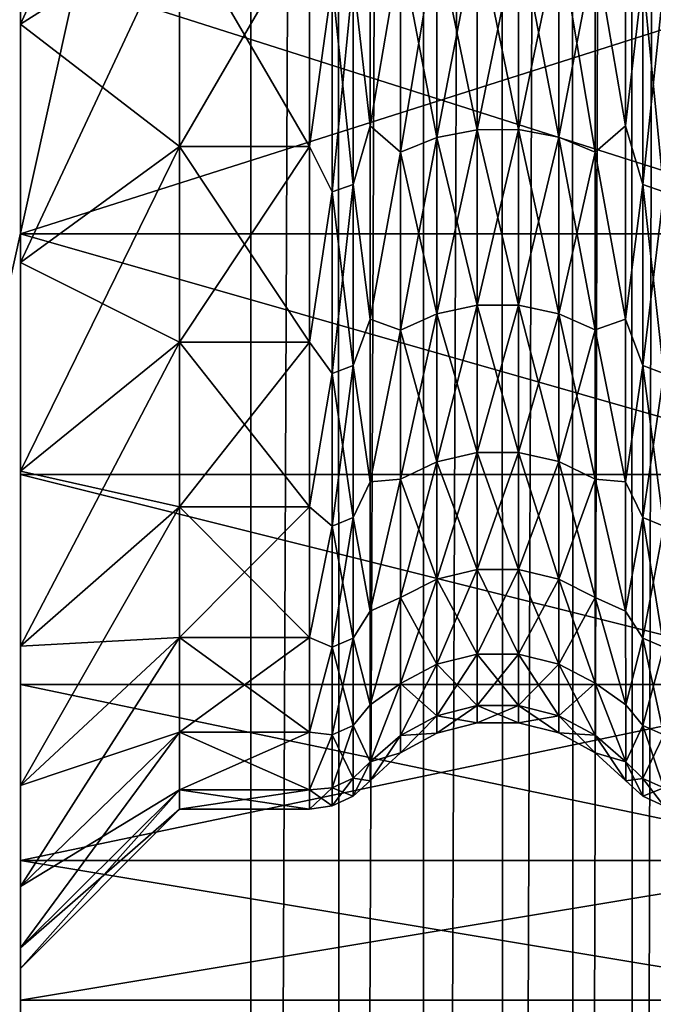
# Model space of a CAD drawing. Header units: metres. Extents: x -206 to 75, y -104 to 104.
# Tile 1009 of 1056: x 33.3 to 37.28, y -16.58 to -10.39. Entities that reach past the tile are written whole.
import ezdxf

# ---------------------------------------------------------------- set-up
doc = ezdxf.new("R2010")
doc.units = ezdxf.units.M
doc.layers.add('solid_01_1-CONSUMER_THERM_B_125288', color=7, linetype='CONTINUOUS')

msp = doc.modelspace()

# ---------------------------------------------------------------- linework, layer by layer
at = {"layer": 'solid_01_1-CONSUMER_THERM_B_125288'}
for points in [[(37.130951, 64.692245), (37.422325, 65.162979), (37.149475, -64.69191)], [(37.422325, 65.162979), (37.440983, -65.16256), (37.149475, -64.69191)], [(36.758041, 64.283073), (37.130951, 64.692245), (36.776447, -64.282845)], [(37.130951, 64.692245), (37.149475, -64.69191), (36.776447, -64.282845)], [(36.316296, 63.94939), (36.758041, 64.283073), (36.334606, -63.949284)], [(36.758041, 64.283073), (36.776447, -64.282845), (36.334606, -63.949284)], [(35.820763, 63.702557), (36.316296, 63.94939), (35.839001, -63.702595)], [(36.316296, 63.94939), (36.334606, -63.949284), (35.839001, -63.702595)], [(35.288315, 63.550983), (35.820763, 63.702557), (35.306511, -63.551174)], [(35.820763, 63.702557), (35.839001, -63.702595), (35.306511, -63.551174)], [(34.737087, 63.499825), (30.755268, -63.500744), (30.737085, 63.499252)], [(34.737087, 63.499825), (34.755268, -63.500172), (30.755268, -63.500744)], [(34.737087, 63.499825), (35.288315, 63.550983), (34.755268, -63.500172)], [(35.288315, 63.550983), (35.306511, -63.551174), (34.755268, -63.500172)], [(-37.500069, 41.072453, 108.410858), (37.499931, 41.072487, 108.410858), (-37.500031, -41.072514, 108.410858)], [(37.499931, 41.072487, 108.410858), (37.499969, -41.072479, 108.410858), (-37.500031, -41.072514, 108.410858)], [(-42.500034, -37.500031, 108.5), (42.499931, 37.500008, 108.5), (-42.500069, 37.499969, 108.5)], [(-42.500034, -37.500031, 108.5), (42.499966, -37.499992, 108.5), (42.499931, 37.500008, 108.5)], [(31.799959, -18.499998, 6), (39.999943, 18.500006, 6), (31.79994, 18.500002, 6)], [(31.799959, -18.499998, 6), (39.999958, -18.499994, 6), (39.999943, 18.500006, 6)], [(34.299953, -8.224947, 11.539573), (33.299953, -8.76073, 10.695221), (33.299953, -10.421862, 11.902101)], [(34.299953, -8.224947, 11.539573), (33.299953, -10.421862, 11.902101), (34.299953, -9.784464, 12.672629)], [(33.299953, -8.76073, 10.695221), (33.299953, -10.054757, 9.933196), (33.299953, -11.737384, 11.25147)], [(33.299953, -10.421862, 11.902101), (33.299953, -8.76073, 10.695221), (33.299953, -11.737384, 11.25147)], [(33.299953, -8.76073, 38.304779), (33.299953, -11.737365, 37.748547), (33.299953, -10.054741, 39.066814)], [(33.299953, -8.76073, 38.304779), (33.299953, -10.421862, 37.0979), (33.299953, -11.737365, 37.748547)], [(34.299953, -9.784464, 36.32737), (33.299953, -10.421862, 37.0979), (33.299953, -8.76073, 38.304779)], [(35.389694, -10.124706, 13.071565), (35.497707, -11.06033, 14.113654), (35.497707, -9.671363, 12.809325)], [(35.497707, -9.671363, 36.190674), (35.497707, -11.06033, 34.886345), (35.389694, -10.124706, 35.928436)], [(35.687855, -9.944758, 13.274683), (35.497707, -9.671363, 12.809325), (35.497707, -11.06033, 14.113654)], [(35.687855, -9.944758, 35.725319), (35.497707, -11.06033, 34.886345), (35.497707, -9.671363, 36.190674)], [(37.102203, -9.671362, 36.190674), (37.102203, -11.06033, 34.886345), (36.910995, -9.944254, 35.724751)], [(36.910995, -9.944254, 13.275251), (37.102203, -11.06033, 14.113654), (37.102203, -9.671362, 12.809325)], [(37.210335, -10.124758, 35.928493), (37.102203, -11.06033, 34.886345), (37.102203, -9.671362, 36.190674)], [(37.210335, -10.124758, 13.071505), (37.102203, -9.671362, 12.809325), (37.102203, -11.06033, 14.113654)], [(34.299953, -9.784464, 12.672629), (33.299953, -10.421862, 11.902101), (33.299953, -11.918634, 13.307663)], [(34.299953, -9.784464, 12.672629), (33.299953, -11.918634, 13.307663), (34.299953, -11.189673, 13.992211)], [(34.299953, -9.784464, 36.32737), (34.299953, -11.189673, 35.00779), (33.299953, -10.421862, 37.0979)], [(35.115681, -9.784454, 36.327377), (35.115685, -11.189664, 35.007797), (34.299953, -9.784464, 36.32737)], [(34.299953, -11.189673, 13.992211), (35.115685, -11.189664, 13.992202), (35.115681, -9.784454, 12.672622)], [(34.299953, -9.784464, 12.672629), (34.299953, -11.189673, 13.992211), (35.115681, -9.784454, 12.672622)], [(35.115685, -11.189664, 35.007797), (34.299953, -11.189673, 35.00779), (34.299953, -9.784464, 36.32737)], [(35.258587, -10.165097, 35.97403), (35.115685, -11.189664, 35.007797), (35.115681, -9.784454, 36.327377)], [(35.258587, -10.165097, 13.025971), (35.115681, -9.784454, 12.672622), (35.115685, -11.189664, 13.992202)], [(35.916676, -9.862256, 35.632191), (36.169079, -9.81964, 35.584087), (36.169079, -11.084084, 34.319645)], [(35.916676, -11.132187, 14.637739), (36.169079, -11.084084, 14.680355), (36.169079, -9.81964, 13.415912)], [(35.916676, -9.862256, 13.367808), (35.916676, -11.132187, 14.637739), (36.169079, -9.81964, 13.415912)], [(36.169079, -9.81964, 35.584087), (36.429535, -9.819533, 35.583965), (36.429535, -11.083962, 34.319538)], [(36.169079, -11.084084, 14.680355), (36.429535, -11.083962, 14.680462), (36.429535, -9.819533, 13.416033)], [(36.169079, -9.81964, 13.415912), (36.169079, -11.084084, 14.680355), (36.429535, -9.819533, 13.416033)], [(36.169079, -11.084084, 34.319645), (36.169079, -9.81964, 35.584087), (36.429535, -11.083962, 34.319538)], [(36.429535, -9.819533, 35.583965), (36.682018, -9.86194, 35.631836), (36.682018, -11.13183, 34.361946)], [(36.429535, -11.083962, 34.319538), (36.429535, -9.819533, 35.583965), (36.682018, -11.13183, 34.361946)], [(36.429535, -9.819533, 13.416033), (36.429535, -11.083962, 14.680462), (36.682018, -9.86194, 13.368164)], [(35.687855, -9.944758, 35.725319), (35.916676, -9.862256, 35.632191), (35.916676, -11.132187, 34.362263)], [(35.687855, -11.225313, 14.555237), (35.916676, -11.132187, 14.637739), (35.916676, -9.862256, 13.367808)], [(35.687855, -9.944758, 13.274683), (35.687855, -11.225313, 14.555237), (35.916676, -9.862256, 13.367808)], [(35.916676, -11.132187, 34.362263), (35.916676, -9.862256, 35.632191), (36.169079, -11.084084, 34.319645)], [(36.429535, -11.083962, 14.680462), (36.682018, -11.13183, 14.638054), (36.682018, -9.86194, 13.368164)], [(36.682018, -9.86194, 35.631836), (36.910995, -9.944254, 35.724751), (36.910995, -11.224744, 34.44426)], [(36.682018, -11.13183, 34.361946), (36.682018, -9.86194, 35.631836), (36.910995, -11.224744, 34.44426)], [(36.682018, -9.86194, 13.368164), (36.682018, -11.13183, 14.638054), (36.910995, -9.944254, 13.275251)], [(35.687855, -9.944758, 13.274683), (35.497707, -11.06033, 14.113654), (35.687855, -11.225313, 14.555237)], [(35.687855, -11.225313, 34.444763), (35.497707, -11.06033, 34.886345), (35.687855, -9.944758, 35.725319)], [(35.687855, -11.225313, 34.444763), (35.687855, -9.944758, 35.725319), (35.916676, -11.132187, 34.362263)], [(36.682018, -11.13183, 14.638054), (36.910995, -11.224744, 14.55574), (36.910995, -9.944254, 13.275251)], [(37.102203, -11.06033, 34.886345), (36.910995, -11.224744, 34.44426), (36.910995, -9.944254, 35.724751)], [(36.910995, -9.944254, 13.275251), (36.910995, -11.224744, 14.55574), (37.102203, -11.06033, 14.113654)], [(33.299953, -11.737365, 37.748547), (38.584805, -11.737266, 37.748642), (38.584805, -10.05474, 39.066814)], [(33.299953, -10.054741, 39.066814), (33.299953, -11.737365, 37.748547), (38.584805, -10.05474, 39.066814)], [(33.299953, -10.054757, 9.933196), (38.584805, -10.05474, 9.933186), (38.584805, -11.737266, 11.25136)], [(33.299953, -11.737384, 11.25147), (33.299953, -10.054757, 9.933196), (38.584805, -11.737266, 11.25136)], [(35.258587, -10.165097, 13.025971), (35.258591, -11.474024, 14.334898), (35.389694, -10.124706, 13.071565)], [(35.258587, -10.165097, 35.97403), (35.389694, -10.124706, 35.928436), (35.389694, -11.428432, 34.62471)], [(35.258591, -11.474024, 14.334898), (35.389694, -11.428432, 14.37529), (35.389694, -10.124706, 13.071565)], [(35.389694, -10.124706, 13.071565), (35.389694, -11.428432, 14.37529), (35.497707, -11.06033, 14.113654)], [(35.497707, -11.06033, 34.886345), (35.389694, -11.428432, 34.62471), (35.389694, -10.124706, 35.928436)], [(37.210339, -11.42849, 34.624763), (37.102203, -11.06033, 34.886345), (37.210335, -10.124758, 35.928493)], [(37.210335, -10.124758, 13.071505), (37.102203, -11.06033, 14.113654), (37.210339, -11.42849, 14.375237)], [(37.210335, -10.124758, 13.071505), (37.210339, -11.42849, 14.375237), (37.341457, -10.165124, 13.025941)], [(37.210335, -10.124758, 35.928493), (37.341457, -10.165124, 35.97406), (37.341461, -11.474053, 34.665131)], [(37.210339, -11.42849, 34.624763), (37.210335, -10.124758, 35.928493), (37.341461, -11.474053, 34.665131)], [(35.258591, -11.474024, 34.6651), (35.115685, -11.189664, 35.007797), (35.258587, -10.165097, 35.97403)], [(35.258587, -10.165097, 13.025971), (35.115685, -11.189664, 13.992202), (35.258591, -11.474024, 14.334898)], [(35.258591, -11.474024, 34.6651), (35.258587, -10.165097, 35.97403), (35.389694, -11.428432, 34.62471)], [(37.210339, -11.42849, 14.375237), (37.341461, -11.474053, 14.33487), (37.341457, -10.165124, 13.025941)], [(33.299953, -10.421862, 11.902101), (33.299953, -11.737384, 11.25147), (33.299957, -13.248769, 12.762889)], [(33.299953, -11.918634, 13.307663), (33.299953, -10.421862, 11.902101), (33.299957, -13.248769, 12.762889)], [(33.299953, -10.421862, 37.0979), (33.299957, -13.248753, 36.237129), (33.299953, -11.737365, 37.748547)], [(33.299953, -10.421862, 37.0979), (33.299953, -11.918634, 35.692337), (33.299957, -13.248753, 36.237129)], [(34.299953, -11.189673, 35.00779), (33.299953, -11.918634, 35.692337), (33.299953, -10.421862, 37.0979)], [(35.389694, -11.428432, 14.37529), (35.497707, -12.274871, 15.58178), (35.497707, -11.06033, 14.113654)], [(35.497707, -11.06033, 34.886345), (35.497707, -12.274871, 33.418221), (35.389694, -11.428432, 34.62471)], [(35.687855, -11.225313, 14.555237), (35.497707, -11.06033, 14.113654), (35.497707, -12.274871, 15.58178)], [(35.687855, -11.225313, 34.444763), (35.497707, -12.274871, 33.418221), (35.497707, -11.06033, 34.886345)], [(37.102203, -11.06033, 34.886345), (37.102203, -12.27487, 33.418221), (36.910995, -11.224744, 34.44426)], [(36.910995, -11.224744, 14.55574), (37.102203, -12.27487, 15.58178), (37.102203, -11.06033, 14.113654)], [(37.210339, -11.42849, 34.624763), (37.102203, -12.27487, 33.418221), (37.102203, -11.06033, 34.886345)], [(37.210339, -11.42849, 14.375237), (37.102203, -11.06033, 14.113654), (37.102203, -12.27487, 15.58178)], [(35.916676, -11.132187, 34.362263), (36.169079, -11.084084, 34.319645), (36.169079, -12.186895, 32.91201)], [(35.916676, -12.239785, 16.051483), (36.169079, -12.186895, 16.08799), (36.169079, -11.084084, 14.680355)], [(35.916676, -11.132187, 14.637739), (35.916676, -12.239785, 16.051483), (36.169079, -11.084084, 14.680355)], [(36.169079, -11.084084, 34.319645), (36.429535, -11.083962, 34.319538), (36.429539, -12.186762, 32.911919)], [(36.169079, -12.186895, 16.08799), (36.429539, -12.186762, 16.088081), (36.429535, -11.083962, 14.680462)], [(36.169079, -11.084084, 14.680355), (36.169079, -12.186895, 16.08799), (36.429535, -11.083962, 14.680462)], [(36.169079, -12.186895, 32.91201), (36.169079, -11.084084, 34.319645), (36.429539, -12.186762, 32.911919)], [(36.429535, -11.083962, 34.319538), (36.682018, -11.13183, 34.361946), (36.682022, -12.239393, 32.948246)], [(36.429539, -12.186762, 32.911919), (36.429535, -11.083962, 34.319538), (36.682022, -12.239393, 32.948246)], [(36.429535, -11.083962, 14.680462), (36.429539, -12.186762, 16.088081), (36.682018, -11.13183, 14.638054)], [(34.299953, -11.189673, 13.992211), (33.299953, -11.918634, 13.307663), (33.299957, -13.227438, 14.889737)], [(34.299953, -11.189673, 35.00779), (34.299957, -12.418415, 33.522491), (33.299953, -11.918634, 35.692337)], [(34.299953, -11.189673, 13.992211), (33.299957, -13.227438, 14.889737), (34.299957, -12.418415, 15.477508)], [(35.115685, -11.189664, 35.007797), (35.115685, -12.418406, 33.522503), (34.299953, -11.189673, 35.00779)], [(34.299953, -11.189673, 13.992211), (34.299957, -12.418415, 15.477508), (35.115685, -11.189664, 13.992202)], [(35.115685, -12.418406, 33.522503), (34.299957, -12.418415, 33.522491), (34.299953, -11.189673, 35.00779)], [(34.299957, -12.418415, 15.477508), (35.115685, -12.418406, 15.477496), (35.115685, -11.189664, 13.992202)], [(35.258591, -11.474024, 34.6651), (35.115685, -12.418406, 33.522503), (35.115685, -11.189664, 35.007797)], [(35.258591, -11.474024, 14.334898), (35.115685, -11.189664, 13.992202), (35.115685, -12.418406, 15.477496)], [(35.687855, -11.225313, 34.444763), (35.916676, -11.132187, 34.362263), (35.916676, -12.239785, 32.948517)], [(35.687855, -12.342176, 15.980807), (35.916676, -12.239785, 16.051483), (35.916676, -11.132187, 14.637739)], [(35.687855, -11.225313, 14.555237), (35.687855, -12.342176, 15.980807), (35.916676, -11.132187, 14.637739)], [(35.916676, -12.239785, 32.948517), (35.916676, -11.132187, 34.362263), (36.169079, -12.186895, 32.91201)], [(36.429539, -12.186762, 16.088081), (36.682022, -12.239393, 16.051754), (36.682018, -11.13183, 14.638054)], [(36.682018, -11.13183, 34.361946), (36.910995, -11.224744, 34.44426), (36.910995, -12.341551, 33.018761)], [(36.682022, -12.239393, 32.948246), (36.682018, -11.13183, 34.361946), (36.910995, -12.341551, 33.018761)], [(36.682018, -11.13183, 14.638054), (36.682022, -12.239393, 16.051754), (36.910995, -11.224744, 14.55574)], [(35.687855, -11.225313, 14.555237), (35.497707, -12.274871, 15.58178), (35.687855, -12.342176, 15.980807)], [(35.687855, -12.342176, 33.019192), (35.497707, -12.274871, 33.418221), (35.687855, -11.225313, 34.444763)], [(35.687855, -12.342176, 33.019192), (35.687855, -11.225313, 34.444763), (35.916676, -12.239785, 32.948517)], [(36.682022, -12.239393, 16.051754), (36.910995, -12.341551, 15.981239), (36.910995, -11.224744, 14.55574)], [(37.102203, -12.27487, 33.418221), (36.910995, -12.341551, 33.018761), (36.910995, -11.224744, 34.44426)], [(36.910995, -11.224744, 14.55574), (36.910995, -12.341551, 15.981239), (37.102203, -12.27487, 15.58178)], [(35.258591, -12.615633, 15.792054), (35.389694, -12.565504, 15.826655), (35.389694, -11.428432, 14.37529)], [(35.258591, -11.474024, 14.334898), (35.258591, -12.615633, 15.792054), (35.389694, -11.428432, 14.37529)], [(35.258591, -11.474024, 34.6651), (35.389694, -11.428432, 34.62471), (35.389694, -12.565504, 33.173344)], [(35.389694, -11.428432, 14.37529), (35.389694, -12.565504, 15.826655), (35.497707, -12.274871, 15.58178)], [(35.497707, -12.274871, 33.418221), (35.389694, -12.565504, 33.173344), (35.389694, -11.428432, 34.62471)], [(37.210339, -12.565569, 33.173389), (37.102203, -12.27487, 33.418221), (37.210339, -11.42849, 34.624763)], [(37.210339, -11.42849, 14.375237), (37.102203, -12.27487, 15.58178), (37.210339, -12.565569, 15.826611)], [(37.210339, -11.42849, 14.375237), (37.210339, -12.565569, 15.826611), (37.341461, -11.474053, 14.33487)], [(37.210339, -11.42849, 34.624763), (37.341461, -11.474053, 34.665131), (37.341461, -12.615666, 33.20797)], [(37.210339, -12.565569, 33.173389), (37.210339, -11.42849, 34.624763), (37.341461, -12.615666, 33.20797)], [(35.258591, -12.615633, 33.207947), (35.115685, -12.418406, 33.522503), (35.258591, -11.474024, 34.6651)], [(35.258591, -11.474024, 14.334898), (35.115685, -12.418406, 15.477496), (35.258591, -12.615633, 15.792054)], [(35.258591, -12.615633, 33.207947), (35.258591, -11.474024, 34.6651), (35.389694, -12.565504, 33.173344)], [(37.210339, -12.565569, 15.826611), (37.341461, -12.615666, 15.792031), (37.341461, -11.474053, 14.33487)], [(33.299953, -11.737365, 37.748547), (38.584805, -13.248634, 36.23727), (38.584805, -11.737266, 37.748642)], [(33.299953, -11.737384, 11.25147), (38.584805, -11.737266, 11.25136), (38.584805, -13.248634, 12.762729)], [(33.299953, -11.737365, 37.748547), (33.299957, -13.248753, 36.237129), (38.584805, -13.248634, 36.23727)], [(33.299957, -13.248769, 12.762889), (33.299953, -11.737384, 11.25147), (38.584805, -13.248634, 12.762729)], [(33.299953, -11.918634, 13.307663), (33.299957, -13.248769, 12.762889), (33.299957, -14.566899, 14.445393)], [(33.299957, -13.227438, 14.889737), (33.299953, -11.918634, 13.307663), (33.299957, -14.566899, 14.445393)], [(33.299953, -11.918634, 35.692337), (33.299957, -14.566886, 34.554626), (33.299957, -13.248753, 36.237129)], [(33.299953, -11.918634, 35.692337), (33.299957, -13.227438, 34.110264), (33.299957, -14.566886, 34.554626)], [(34.299957, -12.418415, 33.522491), (33.299957, -13.227438, 34.110264), (33.299953, -11.918634, 35.692337)], [(35.687855, -12.342176, 33.019192), (35.916676, -12.239785, 32.948517), (35.916676, -13.1689, 31.411573)], [(35.687855, -13.279063, 17.530607), (35.916676, -13.1689, 17.588427), (35.916676, -12.239785, 16.051483)], [(35.687855, -12.342176, 15.980807), (35.687855, -13.279063, 17.530607), (35.916676, -12.239785, 16.051483)], [(35.916676, -12.239785, 32.948517), (36.169079, -12.186895, 32.91201), (36.169079, -13.111995, 31.381708)], [(35.916676, -13.1689, 17.588427), (36.169079, -13.111995, 17.618292), (36.169079, -12.186895, 16.08799)], [(35.916676, -12.239785, 16.051483), (35.916676, -13.1689, 17.588427), (36.169079, -12.186895, 16.08799)], [(35.916676, -13.1689, 31.411573), (35.916676, -12.239785, 32.948517), (36.169079, -13.111995, 31.381708)], [(36.169079, -12.186895, 32.91201), (36.429539, -12.186762, 32.911919), (36.429539, -13.111852, 31.381634)], [(36.169079, -13.111995, 17.618292), (36.429539, -13.111852, 17.618366), (36.429539, -12.186762, 16.088081)], [(36.169079, -12.186895, 16.08799), (36.169079, -13.111995, 17.618292), (36.429539, -12.186762, 16.088081)], [(36.169079, -13.111995, 31.381708), (36.169079, -12.186895, 32.91201), (36.429539, -13.111852, 31.381634)], [(36.429539, -12.186762, 32.911919), (36.682022, -12.239393, 32.948246), (36.682022, -13.168478, 31.411352)], [(36.429539, -13.111852, 31.381634), (36.429539, -12.186762, 32.911919), (36.682022, -13.168478, 31.411352)], [(36.429539, -12.186762, 16.088081), (36.429539, -13.111852, 17.618366), (36.682022, -12.239393, 16.051754)], [(36.429539, -13.111852, 17.618366), (36.682022, -13.168478, 17.588648), (36.682022, -12.239393, 16.051754)], [(36.682022, -12.239393, 32.948246), (36.910995, -12.341551, 33.018761), (36.910995, -13.27839, 31.46904)], [(36.682022, -13.168478, 31.411352), (36.682022, -12.239393, 32.948246), (36.910995, -13.27839, 31.46904)], [(36.682022, -12.239393, 16.051754), (36.682022, -13.168478, 17.588648), (36.910995, -12.341551, 15.981239)], [(35.389694, -12.565504, 15.826655), (35.497707, -13.295829, 17.190554), (35.497707, -12.274871, 15.58178)], [(35.497707, -12.274871, 33.418221), (35.497707, -13.295829, 31.809446), (35.389694, -12.565504, 33.173344)], [(35.687855, -12.342176, 15.980807), (35.497707, -12.274871, 15.58178), (35.497707, -13.295829, 17.190554)], [(35.687855, -12.342176, 33.019192), (35.497707, -13.295829, 31.809446), (35.497707, -12.274871, 33.418221)], [(37.102203, -12.27487, 33.418221), (37.102203, -13.295829, 31.809446), (36.910995, -12.341551, 33.018761)], [(36.910995, -12.341551, 15.981239), (37.102203, -13.295829, 17.190554), (37.102203, -12.27487, 15.58178)], [(37.210339, -12.565569, 33.173389), (37.102203, -13.295829, 31.809446), (37.102203, -12.27487, 33.418221)], [(37.210339, -12.565569, 15.826611), (37.102203, -12.27487, 15.58178), (37.102203, -13.295829, 17.190554)], [(35.687855, -12.342176, 15.980807), (35.497707, -13.295829, 17.190554), (35.687855, -13.279063, 17.530607)], [(35.687855, -13.279063, 31.469393), (35.497707, -13.295829, 31.809446), (35.687855, -12.342176, 33.019192)], [(35.687855, -13.279063, 31.469393), (35.687855, -12.342176, 33.019192), (35.916676, -13.1689, 31.411573)], [(36.682022, -13.168478, 17.588648), (36.910995, -13.27839, 17.53096), (36.910995, -12.341551, 15.981239)], [(37.102203, -13.295829, 31.809446), (36.910995, -13.27839, 31.46904), (36.910995, -12.341551, 33.018761)], [(36.910995, -12.341551, 15.981239), (36.910995, -13.27839, 17.53096), (37.102203, -13.295829, 17.190554)], [(34.299957, -12.418415, 15.477508), (33.299957, -13.227438, 14.889737), (33.299957, -14.32763, 16.623371)], [(34.299957, -12.418415, 15.477508), (33.299957, -14.32763, 16.623371), (34.299957, -13.45131, 17.105093)], [(34.299957, -12.418415, 33.522491), (34.299957, -13.45131, 31.894907), (33.299957, -13.227438, 34.110264)], [(35.115685, -12.418406, 33.522503), (35.115685, -13.451303, 31.894918), (34.299957, -12.418415, 33.522491)], [(34.299957, -13.45131, 17.105093), (35.115685, -13.451303, 17.105082), (35.115685, -12.418406, 15.477496)], [(34.299957, -12.418415, 15.477508), (34.299957, -13.45131, 17.105093), (35.115685, -12.418406, 15.477496)], [(35.115685, -13.451303, 31.894918), (34.299957, -13.45131, 31.894907), (34.299957, -12.418415, 33.522491)], [(35.258591, -12.615633, 33.207947), (35.115685, -13.451303, 31.894918), (35.115685, -12.418406, 33.522503)], [(35.258591, -12.615633, 15.792054), (35.115685, -12.418406, 15.477496), (35.115685, -13.451303, 17.105082)], [(35.258591, -13.573277, 17.376192), (35.389694, -13.519343, 17.404499), (35.389694, -12.565504, 15.826655)], [(35.258591, -12.615633, 15.792054), (35.258591, -13.573277, 17.376192), (35.389694, -12.565504, 15.826655)], [(35.258591, -12.615633, 33.207947), (35.389694, -12.565504, 33.173344), (35.389694, -13.519343, 31.595501)], [(35.389694, -12.565504, 15.826655), (35.389694, -13.519343, 17.404499), (35.497707, -13.295829, 17.190554)], [(35.497707, -13.295829, 31.809446), (35.389694, -13.519343, 31.595501), (35.389694, -12.565504, 33.173344)], [(37.210339, -13.519413, 31.595537), (37.102203, -13.295829, 31.809446), (37.210339, -12.565569, 33.173389)], [(37.210339, -12.565569, 15.826611), (37.102203, -13.295829, 17.190554), (37.210339, -13.519413, 17.404463)], [(37.210339, -12.565569, 15.826611), (37.210339, -13.519413, 17.404463), (37.341461, -12.615666, 15.792031)], [(37.210339, -12.565569, 33.173389), (37.341461, -12.615666, 33.20797), (37.341461, -13.573313, 31.623827)], [(37.210339, -13.519413, 31.595537), (37.210339, -12.565569, 33.173389), (37.341461, -13.573313, 31.623827)], [(35.258591, -13.573277, 31.623808), (35.115685, -13.451303, 31.894918), (35.258591, -12.615633, 33.207947)], [(35.258591, -12.615633, 15.792054), (35.115685, -13.451303, 17.105082), (35.258591, -13.573277, 17.376192)], [(35.258591, -13.573277, 31.623808), (35.258591, -12.615633, 33.207947), (35.389694, -13.519343, 31.595501)], [(37.210339, -13.519413, 17.404463), (37.341461, -13.573313, 17.376173), (37.341461, -12.615666, 15.792031)], [(35.916676, -13.1689, 31.411573), (36.169079, -13.111995, 31.381708), (36.169079, -13.845892, 29.751057)], [(35.916676, -13.905981, 19.226154), (36.169079, -13.845892, 19.248943), (36.169079, -13.111995, 17.618292)], [(35.916676, -13.1689, 17.588427), (35.916676, -13.905981, 19.226154), (36.169079, -13.111995, 17.618292)], [(36.169079, -13.111995, 31.381708), (36.429539, -13.111852, 31.381634), (36.429539, -13.84574, 29.750999)], [(36.169079, -13.845892, 19.248943), (36.429539, -13.84574, 19.249001), (36.429539, -13.111852, 17.618366)], [(36.169079, -13.111995, 17.618292), (36.169079, -13.845892, 19.248943), (36.429539, -13.111852, 17.618366)], [(36.169079, -13.845892, 29.751057), (36.169079, -13.111995, 31.381708), (36.429539, -13.84574, 29.750999)], [(36.429539, -13.111852, 31.381634), (36.682022, -13.168478, 31.411352), (36.682022, -13.905537, 29.773676)], [(36.429539, -13.84574, 29.750999), (36.429539, -13.111852, 31.381634), (36.682022, -13.905537, 29.773676)], [(36.429539, -13.111852, 17.618366), (36.429539, -13.84574, 19.249001), (36.682022, -13.168478, 17.588648)], [(36.429539, -13.84574, 19.249001), (36.682022, -13.905537, 19.226324), (36.682022, -13.168478, 17.588648)], [(36.682022, -13.168478, 31.411352), (36.910995, -13.27839, 31.46904), (36.910995, -14.0216, 29.817694)], [(36.682022, -13.905537, 29.773676), (36.682022, -13.168478, 31.411352), (36.910995, -14.0216, 29.817694)], [(36.682022, -13.168478, 17.588648), (36.682022, -13.905537, 19.226324), (36.910995, -13.27839, 17.53096)], [(33.299957, -13.227438, 14.889737), (33.299957, -14.566899, 14.445393), (33.299957, -15.672595, 16.274456)], [(33.299957, -14.32763, 16.623371), (33.299957, -13.227438, 14.889737), (33.299957, -15.672595, 16.274456)], [(33.299957, -13.227438, 34.110264), (33.299957, -15.672585, 32.725563), (33.299957, -14.566886, 34.554626)], [(33.299957, -13.227438, 34.110264), (33.299957, -14.32763, 32.376629), (33.299957, -15.672585, 32.725563)], [(34.299957, -13.45131, 31.894907), (33.299957, -14.32763, 32.376629), (33.299957, -13.227438, 34.110264)], [(35.687855, -13.279063, 31.469393), (35.916676, -13.1689, 31.411573), (35.916676, -13.905981, 29.773846)], [(35.687855, -14.022311, 19.182037), (35.916676, -13.905981, 19.226154), (35.916676, -13.1689, 17.588427)], [(35.687855, -13.279063, 17.530607), (35.687855, -14.022311, 19.182037), (35.916676, -13.1689, 17.588427)], [(35.916676, -13.905981, 29.773846), (35.916676, -13.1689, 31.411573), (36.169079, -13.845892, 29.751057)], [(33.299957, -13.248753, 36.237129), (38.584805, -14.566809, 34.554745), (38.584805, -13.248634, 36.23727)], [(33.299957, -13.248769, 12.762889), (38.584805, -13.248634, 12.762729), (38.584805, -14.566809, 14.445254)], [(33.299957, -13.248753, 36.237129), (33.299957, -14.566886, 34.554626), (38.584805, -14.566809, 34.554745)], [(33.299957, -14.566899, 14.445393), (33.299957, -13.248769, 12.762889), (38.584805, -14.566809, 14.445254)], [(35.687855, -13.279063, 17.530607), (35.497707, -13.295829, 17.190554), (35.497707, -14.107104, 18.9146)], [(35.687855, -13.279063, 17.530607), (35.497707, -14.107104, 18.9146), (35.687855, -14.022311, 19.182037)], [(35.687855, -13.279063, 31.469393), (35.497707, -14.107104, 30.0854), (35.497707, -13.295829, 31.809446)], [(35.687855, -14.022311, 29.817963), (35.497707, -14.107104, 30.0854), (35.687855, -13.279063, 31.469393)], [(35.687855, -14.022311, 29.817963), (35.687855, -13.279063, 31.469393), (35.916676, -13.905981, 29.773846)], [(36.682022, -13.905537, 19.226324), (36.910995, -14.0216, 19.182306), (36.910995, -13.27839, 17.53096)], [(37.102203, -14.107103, 30.0854), (36.910995, -14.0216, 29.817694), (36.910995, -13.27839, 31.46904)], [(37.102203, -13.295829, 31.809446), (37.102203, -14.107103, 30.0854), (36.910995, -13.27839, 31.46904)], [(36.910995, -13.27839, 17.53096), (37.102203, -14.107103, 18.9146), (37.102203, -13.295829, 17.190554)], [(36.910995, -13.27839, 17.53096), (36.910995, -14.0216, 19.182306), (37.102203, -14.107103, 18.9146)], [(35.389694, -13.519343, 17.404499), (35.497707, -14.107104, 18.9146), (35.497707, -13.295829, 17.190554)], [(35.497707, -13.295829, 31.809446), (35.497707, -14.107104, 30.0854), (35.389694, -13.519343, 31.595501)], [(37.210339, -13.519413, 31.595537), (37.102203, -14.107103, 30.0854), (37.102203, -13.295829, 31.809446)], [(37.210339, -13.519413, 17.404463), (37.102203, -13.295829, 17.190554), (37.102203, -14.107103, 18.9146)], [(34.299957, -13.45131, 17.105093), (33.299957, -14.32763, 16.623371), (33.299957, -15.20186, 18.481218)], [(34.299957, -13.45131, 17.105093), (33.299957, -15.20186, 18.481218), (34.299957, -14.272069, 18.849298)], [(34.299957, -13.45131, 31.894907), (34.299957, -14.272069, 30.150702), (33.299957, -14.32763, 32.376629)], [(35.115685, -13.451303, 31.894918), (35.115685, -14.272065, 30.150711), (34.299957, -13.45131, 31.894907)], [(34.299957, -14.272069, 18.849298), (35.115685, -14.272065, 18.849289), (35.115685, -13.451303, 17.105082)], [(34.299957, -13.45131, 17.105093), (34.299957, -14.272069, 18.849298), (35.115685, -13.451303, 17.105082)], [(35.115685, -14.272065, 30.150711), (34.299957, -14.272069, 30.150702), (34.299957, -13.45131, 31.894907)], [(35.258591, -13.573277, 31.623808), (35.115685, -14.272065, 30.150711), (35.115685, -13.451303, 31.894918)], [(35.258591, -13.573277, 17.376192), (35.115685, -13.451303, 17.105082), (35.115685, -14.272065, 18.849289)], [(35.258591, -14.332994, 19.064211), (35.389694, -14.27604, 19.08581), (35.389694, -13.519343, 17.404499)], [(35.258591, -13.573277, 17.376192), (35.258591, -14.332994, 19.064211), (35.389694, -13.519343, 17.404499)], [(35.258591, -13.573277, 31.623808), (35.389694, -13.519343, 31.595501), (35.389694, -14.27604, 29.91419)], [(35.389694, -13.519343, 17.404499), (35.389694, -14.27604, 19.08581), (35.497707, -14.107104, 18.9146)], [(35.497707, -14.107104, 30.0854), (35.389694, -14.27604, 29.91419), (35.389694, -13.519343, 31.595501)], [(37.210339, -14.276114, 29.914217), (37.102203, -14.107103, 30.0854), (37.210339, -13.519413, 31.595537)], [(37.210339, -13.519413, 17.404463), (37.102203, -14.107103, 18.9146), (37.210339, -14.276114, 19.085783)], [(37.210339, -13.519413, 17.404463), (37.210339, -14.276114, 19.085783), (37.341461, -13.573313, 17.376173)], [(37.210339, -13.519413, 31.595537), (37.341461, -13.573313, 31.623827), (37.341461, -14.333031, 29.935804)], [(37.210339, -14.276114, 29.914217), (37.210339, -13.519413, 31.595537), (37.341461, -14.333031, 29.935804)], [(35.258591, -14.332994, 29.935789), (35.115685, -14.272065, 30.150711), (35.258591, -13.573277, 31.623808)], [(35.258591, -13.573277, 17.376192), (35.115685, -14.272065, 18.849289), (35.258591, -14.332994, 19.064211)], [(35.258591, -14.332994, 29.935789), (35.258591, -13.573277, 31.623808), (35.389694, -14.27604, 29.91419)], [(37.210339, -14.276114, 19.085783), (37.341461, -14.333031, 19.064196), (37.341461, -13.573313, 17.376173)], [(35.916676, -13.905981, 29.773846), (36.169079, -13.845892, 29.751057), (36.169083, -14.377885, 28.043831)], [(35.916676, -14.440283, 20.940788), (36.169083, -14.377885, 20.956169), (36.169079, -13.845892, 19.248943)], [(35.916676, -13.905981, 19.226154), (35.916676, -14.440283, 20.940788), (36.169079, -13.845892, 19.248943)], [(36.169079, -13.845892, 29.751057), (36.429539, -13.84574, 29.750999), (36.429539, -14.377728, 28.043793)], [(36.169079, -13.845892, 19.248943), (36.169083, -14.377885, 20.956169), (36.429539, -13.84574, 19.249001)], [(36.169083, -14.377885, 28.043831), (36.169079, -13.845892, 29.751057), (36.429539, -14.377728, 28.043793)], [(36.169083, -14.377885, 20.956169), (36.429539, -14.377728, 20.956207), (36.429539, -13.84574, 19.249001)], [(36.429539, -13.84574, 29.750999), (36.682022, -13.905537, 29.773676), (36.682022, -14.43982, 28.059097)], [(36.429539, -14.377728, 28.043793), (36.429539, -13.84574, 29.750999), (36.682022, -14.43982, 28.059097)], [(36.429539, -13.84574, 19.249001), (36.429539, -14.377728, 20.956207), (36.682022, -13.905537, 19.226324)], [(35.687855, -14.022311, 29.817963), (35.916676, -13.905981, 29.773846), (35.916676, -14.440283, 28.059212)], [(35.687855, -14.561082, 20.911015), (35.916676, -14.440283, 20.940788), (35.916676, -13.905981, 19.226154)], [(35.687855, -14.022311, 19.182037), (35.687855, -14.561082, 20.911015), (35.916676, -13.905981, 19.226154)], [(35.916676, -14.440283, 28.059212), (35.916676, -13.905981, 29.773846), (36.169083, -14.377885, 28.043831)], [(36.429539, -14.377728, 20.956207), (36.682022, -14.43982, 20.940903), (36.682022, -13.905537, 19.226324)], [(36.682022, -13.905537, 29.773676), (36.910995, -14.0216, 29.817694), (36.910995, -14.560344, 28.088804)], [(36.682022, -14.43982, 28.059097), (36.682022, -13.905537, 29.773676), (36.910995, -14.560344, 28.088804)], [(36.682022, -13.905537, 19.226324), (36.682022, -14.43982, 20.940903), (36.910995, -14.0216, 19.182306)], [(35.687855, -14.022311, 19.182037), (35.497707, -14.107104, 18.9146), (35.497707, -14.695902, 20.726732)], [(35.687855, -14.022311, 19.182037), (35.497707, -14.695902, 20.726732), (35.687855, -14.561082, 20.911015)], [(35.687855, -14.022311, 29.817963), (35.497707, -14.695902, 28.273268), (35.497707, -14.107104, 30.0854)], [(35.687855, -14.561082, 28.088985), (35.497707, -14.695902, 28.273268), (35.687855, -14.022311, 29.817963)], [(35.687855, -14.561082, 28.088985), (35.687855, -14.022311, 29.817963), (35.916676, -14.440283, 28.059212)], [(36.682022, -14.43982, 20.940903), (36.910995, -14.560344, 20.911196), (36.910995, -14.0216, 19.182306)], [(37.102207, -14.695901, 28.273268), (36.910995, -14.560344, 28.088804), (36.910995, -14.0216, 29.817694)], [(37.102203, -14.107103, 30.0854), (37.102207, -14.695901, 28.273268), (36.910995, -14.0216, 29.817694)], [(36.910995, -14.0216, 19.182306), (37.102207, -14.695901, 20.726732), (37.102203, -14.107103, 18.9146)], [(36.910995, -14.0216, 19.182306), (36.910995, -14.560344, 20.911196), (37.102207, -14.695901, 20.726732)], [(35.389694, -14.27604, 19.08581), (35.497707, -14.695902, 20.726732), (35.497707, -14.107104, 18.9146)], [(35.497707, -14.107104, 30.0854), (35.497707, -14.695902, 28.273268), (35.389694, -14.27604, 29.91419)], [(37.210339, -14.276114, 29.914217), (37.102207, -14.695901, 28.273268), (37.102203, -14.107103, 30.0854)], [(37.210339, -14.276114, 19.085783), (37.102203, -14.107103, 18.9146), (37.102207, -14.695901, 20.726732)], [(34.299957, -14.272069, 18.849298), (33.299957, -15.20186, 18.481218), (33.299957, -15.836344, 20.433973)], [(34.299957, -14.272069, 18.849298), (33.299957, -15.836344, 20.433973), (34.299957, -14.86775, 20.682619)], [(34.299957, -14.272069, 30.150702), (33.299957, -15.20186, 30.518782), (33.299957, -14.32763, 32.376629)], [(34.299957, -14.272069, 30.150702), (34.299957, -14.86775, 28.317381), (33.299957, -15.20186, 30.518782)], [(35.115685, -14.272065, 30.150711), (35.115685, -14.867747, 28.31739), (34.299957, -14.272069, 30.150702)], [(34.299957, -14.86775, 20.682619), (35.115685, -14.867747, 20.68261), (35.115685, -14.272065, 18.849289)], [(34.299957, -14.272069, 18.849298), (34.299957, -14.86775, 20.682619), (35.115685, -14.272065, 18.849289)], [(35.115685, -14.867747, 28.31739), (34.299957, -14.86775, 28.317381), (34.299957, -14.272069, 30.150702)], [(35.258591, -14.332994, 29.935789), (35.115685, -14.867747, 28.31739), (35.115685, -14.272065, 30.150711)], [(35.258591, -14.332994, 19.064211), (35.115685, -14.272065, 18.849289), (35.115685, -14.867747, 20.68261)], [(35.258591, -14.883701, 20.831495), (35.389694, -14.82456, 20.846073), (35.389694, -14.27604, 19.08581)], [(35.258591, -14.332994, 19.064211), (35.258591, -14.883701, 20.831495), (35.389694, -14.27604, 19.08581)], [(35.258591, -14.332994, 29.935789), (35.389694, -14.27604, 29.91419), (35.389694, -14.82456, 28.153927)], [(35.389694, -14.27604, 19.08581), (35.389694, -14.82456, 20.846073), (35.497707, -14.695902, 20.726732)], [(35.497707, -14.695902, 28.273268), (35.389694, -14.82456, 28.153927), (35.389694, -14.27604, 29.91419)], [(37.210339, -14.824636, 28.153946), (37.102207, -14.695901, 28.273268), (37.210339, -14.276114, 29.914217)], [(37.210339, -14.276114, 19.085783), (37.102207, -14.695901, 20.726732), (37.210339, -14.824636, 20.846054)], [(37.210339, -14.276114, 19.085783), (37.210339, -14.824636, 20.846054), (37.341461, -14.333031, 19.064196)], [(37.210339, -14.276114, 29.914217), (37.341461, -14.333031, 29.935804), (37.341461, -14.88374, 28.168514)], [(37.210339, -14.824636, 28.153946), (37.210339, -14.276114, 29.914217), (37.341461, -14.88374, 28.168514)], [(33.299957, -14.32763, 16.623371), (33.299957, -15.672595, 16.274456), (33.299957, -16.549767, 18.223448)], [(33.299957, -15.20186, 18.481218), (33.299957, -14.32763, 16.623371), (33.299957, -16.549767, 18.223448)], [(33.299957, -14.32763, 32.376629), (33.299957, -16.549761, 30.776569), (33.299957, -15.672585, 32.725563)], [(33.299957, -14.32763, 32.376629), (33.299957, -15.20186, 30.518782), (33.299957, -16.549761, 30.776569)], [(35.258591, -14.883701, 28.168505), (35.115685, -14.867747, 28.31739), (35.258591, -14.332994, 29.935789)], [(35.258591, -14.332994, 19.064211), (35.115685, -14.867747, 20.68261), (35.258591, -14.883701, 20.831495)], [(35.258591, -14.883701, 28.168505), (35.258591, -14.332994, 29.935789), (35.389694, -14.82456, 28.153927)], [(37.210339, -14.824636, 20.846054), (37.341461, -14.88374, 20.831486), (37.341461, -14.333031, 19.064196)], [(35.916676, -14.440283, 28.059212), (36.169083, -14.377885, 28.043831), (36.169083, -14.700215, 26.284929)], [(35.916676, -14.764012, 22.707323), (36.169083, -14.700215, 22.715071), (36.169083, -14.377885, 20.956169)], [(35.916676, -14.440283, 20.940788), (35.916676, -14.764012, 22.707323), (36.169083, -14.377885, 20.956169)], [(36.169083, -14.377885, 28.043831), (36.429539, -14.377728, 28.043793), (36.429539, -14.700054, 26.28491)], [(36.169083, -14.700215, 22.715071), (36.429539, -14.700054, 22.71509), (36.429539, -14.377728, 20.956207)], [(36.169083, -14.377885, 20.956169), (36.169083, -14.700215, 22.715071), (36.429539, -14.377728, 20.956207)], [(36.169083, -14.700215, 26.284929), (36.169083, -14.377885, 28.043831), (36.429539, -14.700054, 26.28491)], [(36.429539, -14.377728, 28.043793), (36.682022, -14.43982, 28.059097), (36.682022, -14.76354, 26.29262)], [(36.429539, -14.700054, 26.28491), (36.429539, -14.377728, 28.043793), (36.682022, -14.76354, 26.29262)], [(36.429539, -14.377728, 20.956207), (36.429539, -14.700054, 22.71509), (36.682022, -14.43982, 20.940903)], [(35.687855, -14.561082, 28.088985), (35.916676, -14.440283, 28.059212), (35.916676, -14.764012, 26.292677)], [(35.687855, -14.88752, 22.692327), (35.916676, -14.764012, 22.707323), (35.916676, -14.440283, 20.940788)], [(35.687855, -14.561082, 20.911015), (35.687855, -14.88752, 22.692327), (35.916676, -14.440283, 20.940788)], [(35.916676, -14.764012, 26.292677), (35.916676, -14.440283, 28.059212), (36.169083, -14.700215, 26.284929)], [(36.429539, -14.700054, 22.71509), (36.682022, -14.76354, 22.70738), (36.682022, -14.43982, 20.940903)], [(36.682022, -14.43982, 28.059097), (36.910995, -14.560344, 28.088804), (36.910995, -14.886765, 26.307581)], [(36.682022, -14.76354, 26.29262), (36.682022, -14.43982, 28.059097), (36.910995, -14.886765, 26.307581)], [(36.682022, -14.43982, 20.940903), (36.682022, -14.76354, 22.70738), (36.910995, -14.560344, 20.911196)], [(33.299957, -15.672585, 32.725563), (38.584808, -15.672565, 32.725601), (38.584805, -14.566809, 34.554745)], [(33.299957, -14.566886, 34.554626), (33.299957, -15.672585, 32.725563), (38.584805, -14.566809, 34.554745)], [(33.299957, -14.566899, 14.445393), (38.584805, -14.566809, 14.445254), (38.584808, -15.672565, 16.274401)], [(33.299957, -15.672595, 16.274456), (33.299957, -14.566899, 14.445393), (38.584808, -15.672565, 16.274401)], [(35.687855, -14.561082, 20.911015), (35.497707, -14.695902, 20.726732), (35.497707, -15.052936, 22.598372)], [(35.687855, -14.561082, 20.911015), (35.497707, -15.052936, 22.598372), (35.687855, -14.88752, 22.692327)], [(35.687855, -14.561082, 28.088985), (35.497707, -15.052936, 26.401628), (35.497707, -14.695902, 28.273268)], [(35.687855, -14.88752, 26.307673), (35.497707, -15.052936, 26.401628), (35.687855, -14.561082, 28.088985)], [(35.687855, -14.88752, 26.307673), (35.687855, -14.561082, 28.088985), (35.916676, -14.764012, 26.292677)], [(36.682022, -14.76354, 22.70738), (36.910995, -14.886765, 22.692419), (36.910995, -14.560344, 20.911196)], [(37.102207, -15.052935, 26.401628), (36.910995, -14.886765, 26.307581), (36.910995, -14.560344, 28.088804)], [(37.102207, -14.695901, 28.273268), (37.102207, -15.052935, 26.401628), (36.910995, -14.560344, 28.088804)], [(36.910995, -14.560344, 20.911196), (37.102207, -15.052935, 22.598372), (37.102207, -14.695901, 20.726732)], [(36.910995, -14.560344, 20.911196), (36.910995, -14.886765, 22.692419), (37.102207, -15.052935, 22.598372)], [(35.389694, -14.82456, 20.846073), (35.497707, -15.052936, 22.598372), (35.497707, -14.695902, 20.726732)], [(35.497707, -14.695902, 28.273268), (35.497707, -15.052936, 26.401628), (35.389694, -14.82456, 28.153927)], [(35.916676, -14.764012, 26.292677), (36.169083, -14.700215, 26.284929), (36.169083, -14.808184, 24.5)], [(36.169083, -14.700215, 22.715071), (35.916676, -14.872449, 24.5), (36.169083, -14.808184, 24.5)], [(35.916676, -14.764012, 22.707323), (35.916676, -14.872449, 24.5), (36.169083, -14.700215, 22.715071)], [(36.169083, -14.700215, 26.284929), (36.429539, -14.700054, 26.28491), (36.429539, -14.808022, 24.5)], [(36.429539, -14.700054, 22.71509), (36.169083, -14.808184, 24.5), (36.429539, -14.808022, 24.5)], [(36.169083, -14.700215, 22.715071), (36.169083, -14.808184, 24.5), (36.429539, -14.700054, 22.71509)], [(36.169083, -14.808184, 24.5), (36.169083, -14.700215, 26.284929), (36.429539, -14.808022, 24.5)], [(36.429539, -14.700054, 26.28491), (36.682022, -14.76354, 26.29262), (36.682022, -14.871973, 24.5)], [(36.429539, -14.808022, 24.5), (36.429539, -14.700054, 26.28491), (36.682022, -14.871973, 24.5)], [(36.429539, -14.700054, 22.71509), (36.429539, -14.808022, 24.5), (36.682022, -14.76354, 22.70738)], [(37.210339, -14.824636, 28.153946), (37.102207, -15.052935, 26.401628), (37.102207, -14.695901, 28.273268)], [(37.210339, -14.824636, 20.846054), (37.102207, -14.695901, 20.726732), (37.102207, -15.052935, 22.598372)], [(35.687855, -14.88752, 26.307673), (35.916676, -14.764012, 26.292677), (35.916676, -14.872449, 24.5)], [(35.916676, -14.764012, 22.707323), (35.687855, -14.996864, 24.5), (35.916676, -14.872449, 24.5)], [(35.687855, -14.88752, 22.692327), (35.687855, -14.996864, 24.5), (35.916676, -14.764012, 22.707323)], [(35.916676, -14.872449, 24.5), (35.916676, -14.764012, 26.292677), (36.169083, -14.808184, 24.5)], [(36.682022, -14.76354, 22.70738), (36.429539, -14.808022, 24.5), (36.682022, -14.871973, 24.5)], [(36.682022, -14.76354, 26.29262), (36.910995, -14.886765, 26.307581), (36.910995, -14.996103, 24.5)], [(36.682022, -14.871973, 24.5), (36.682022, -14.76354, 26.29262), (36.910995, -14.996103, 24.5)], [(36.682022, -14.76354, 22.70738), (36.682022, -14.871973, 24.5), (36.910995, -14.886765, 22.692419)], [(35.258591, -15.217372, 22.652275), (35.389694, -15.156905, 22.659618), (35.389694, -14.82456, 20.846073)], [(35.258591, -14.883701, 20.831495), (35.258591, -15.217372, 22.652275), (35.389694, -14.82456, 20.846073)], [(35.258591, -14.883701, 28.168505), (35.389694, -14.82456, 28.153927), (35.389694, -15.156905, 26.340382)], [(35.389694, -14.82456, 20.846073), (35.389694, -15.156905, 22.659618), (35.497707, -15.052936, 22.598372)], [(35.497707, -15.052936, 26.401628), (35.389694, -15.156905, 26.340382), (35.389694, -14.82456, 28.153927)], [(37.210339, -15.156982, 26.340391), (37.102207, -15.052935, 26.401628), (37.210339, -14.824636, 28.153946)], [(37.210339, -14.824636, 20.846054), (37.102207, -15.052935, 22.598372), (37.210339, -15.156982, 22.659609)], [(37.210339, -14.824636, 20.846054), (37.210339, -15.156982, 22.659609), (37.341461, -14.88374, 20.831486)], [(37.210339, -14.824636, 28.153946), (37.341461, -14.88374, 28.168514), (37.341461, -15.217412, 26.347729)], [(37.210339, -15.156982, 26.340391), (37.210339, -14.824636, 28.153946), (37.341461, -15.217412, 26.347729)], [(34.299957, -14.86775, 20.682619), (33.299957, -15.836344, 20.433973), (33.299957, -16.221077, 22.450838)], [(34.299957, -14.86775, 20.682619), (33.299957, -16.221077, 22.450838), (34.299957, -15.228957, 22.576139)], [(34.299957, -14.86775, 28.317381), (33.299957, -15.836344, 28.566027), (33.299957, -15.20186, 30.518782)], [(34.299957, -14.86775, 28.317381), (34.299957, -15.228957, 26.423861), (33.299957, -15.836344, 28.566027)], [(35.115685, -14.867747, 28.31739), (35.115685, -15.228956, 26.423864), (34.299957, -14.86775, 28.317381)], [(34.299957, -15.228957, 22.576139), (35.115685, -15.228956, 22.576136), (35.115685, -14.867747, 20.68261)], [(34.299957, -14.86775, 20.682619), (34.299957, -15.228957, 22.576139), (35.115685, -14.867747, 20.68261)], [(35.115685, -15.228956, 26.423864), (34.299957, -15.228957, 26.423861), (34.299957, -14.86775, 28.317381)], [(35.258591, -14.883701, 28.168505), (35.115685, -15.228956, 26.423864), (35.115685, -14.867747, 28.31739)], [(35.258591, -14.883701, 20.831495), (35.115685, -14.867747, 20.68261), (35.115685, -15.228956, 22.576136)], [(35.258591, -15.217372, 26.347725), (35.115685, -15.228956, 26.423864), (35.258591, -14.883701, 28.168505)], [(35.258591, -14.883701, 20.831495), (35.115685, -15.228956, 22.576136), (35.258591, -15.217372, 22.652275)], [(35.258591, -15.217372, 26.347725), (35.258591, -14.883701, 28.168505), (35.389694, -15.156905, 26.340382)], [(35.687855, -14.88752, 22.692327), (35.497707, -15.052936, 22.598372), (35.497707, -15.172576, 24.5)], [(35.687855, -14.88752, 22.692327), (35.497707, -15.172576, 24.5), (35.687855, -14.996864, 24.5)], [(35.687855, -14.996864, 24.5), (35.497707, -15.052936, 26.401628), (35.687855, -14.88752, 26.307673)], [(35.687855, -14.996864, 24.5), (35.687855, -14.88752, 26.307673), (35.916676, -14.872449, 24.5)], [(36.910995, -14.886765, 22.692419), (36.682022, -14.871973, 24.5), (36.910995, -14.996103, 24.5)], [(37.102207, -15.172575, 24.5), (36.910995, -14.996103, 24.5), (36.910995, -14.886765, 26.307581)], [(37.102207, -15.052935, 26.401628), (37.102207, -15.172575, 24.5), (36.910995, -14.886765, 26.307581)], [(36.910995, -14.886765, 22.692419), (36.910995, -14.996103, 24.5), (37.102207, -15.052935, 22.598372)], [(37.210339, -15.156982, 22.659609), (37.341461, -15.217412, 22.652271), (37.341461, -14.88374, 20.831486)], [(35.687855, -14.996864, 24.5), (35.497707, -15.172576, 24.5), (35.497707, -15.052936, 26.401628)], [(37.102207, -15.052935, 22.598372), (36.910995, -14.996103, 24.5), (37.102207, -15.172575, 24.5)], [(35.389694, -15.268228, 24.5), (35.497707, -15.172576, 24.5), (35.497707, -15.052936, 22.598372)], [(35.389694, -15.156905, 22.659618), (35.389694, -15.268228, 24.5), (35.497707, -15.052936, 22.598372)], [(35.497707, -15.052936, 26.401628), (35.497707, -15.172576, 24.5), (35.389694, -15.156905, 26.340382)], [(37.210339, -15.268306, 24.5), (37.102207, -15.172575, 24.5), (37.102207, -15.052935, 26.401628)], [(37.210339, -15.156982, 22.659609), (37.102207, -15.052935, 22.598372), (37.102207, -15.172575, 24.5)], [(37.210339, -15.156982, 26.340391), (37.210339, -15.268306, 24.5), (37.102207, -15.052935, 26.401628)], [(33.299957, -15.20186, 18.481218), (33.299957, -16.549767, 18.223448), (33.299957, -17.185637, 20.263985)], [(33.299957, -15.836344, 20.433973), (33.299957, -15.20186, 18.481218), (33.299957, -17.185637, 20.263985)], [(33.299957, -15.20186, 30.518782), (33.299957, -17.185633, 28.736031), (33.299957, -16.549761, 30.776569)], [(33.299957, -15.20186, 30.518782), (33.299957, -15.836344, 28.566027), (33.299957, -17.185633, 28.736031)], [(35.258591, -15.329139, 24.5), (35.389694, -15.268228, 24.5), (35.389694, -15.156905, 22.659618)], [(35.258591, -15.217372, 26.347725), (35.389694, -15.156905, 26.340382), (35.389694, -15.268228, 24.5)], [(35.258591, -15.217372, 22.652275), (35.258591, -15.329139, 24.5), (35.389694, -15.156905, 22.659618)], [(35.389694, -15.156905, 26.340382), (35.497707, -15.172576, 24.5), (35.389694, -15.268228, 24.5)], [(37.210339, -15.156982, 22.659609), (37.102207, -15.172575, 24.5), (37.210339, -15.268306, 24.5)], [(37.210339, -15.156982, 26.340391), (37.341461, -15.329179, 24.5), (37.210339, -15.268306, 24.5)], [(37.210339, -15.156982, 26.340391), (37.341461, -15.217412, 26.347729), (37.341461, -15.329179, 24.5)], [(37.210339, -15.156982, 22.659609), (37.210339, -15.268306, 24.5), (37.341461, -15.217412, 22.652271)], [(34.299957, -15.228957, 22.576139), (33.299957, -16.221077, 22.450838), (33.299957, -16.349997, 24.5)], [(34.299957, -15.228957, 22.576139), (33.299957, -16.349997, 24.5), (34.299957, -15.349996, 24.5)], [(34.299957, -15.228957, 26.423861), (33.299957, -16.221077, 26.549162), (33.299957, -15.836344, 28.566027)], [(34.299957, -15.228957, 26.423861), (34.299957, -15.349996, 24.5), (33.299957, -16.221077, 26.549162)], [(35.115685, -15.228956, 22.576136), (34.299957, -15.349996, 24.5), (35.115685, -15.349996, 24.5)], [(34.299957, -15.228957, 22.576139), (34.299957, -15.349996, 24.5), (35.115685, -15.228956, 22.576136)], [(35.115685, -15.228956, 26.423864), (35.115685, -15.349996, 24.5), (34.299957, -15.228957, 26.423861)], [(35.115685, -15.349996, 24.5), (34.299957, -15.349996, 24.5), (34.299957, -15.228957, 26.423861)], [(35.258591, -15.217372, 22.652275), (35.115685, -15.228956, 22.576136), (35.115685, -15.349996, 24.5)], [(35.258591, -15.217372, 22.652275), (35.115685, -15.349996, 24.5), (35.258591, -15.329139, 24.5)], [(35.258591, -15.217372, 26.347725), (35.258591, -15.329139, 24.5), (35.115685, -15.228956, 26.423864)], [(35.258591, -15.329139, 24.5), (35.115685, -15.349996, 24.5), (35.115685, -15.228956, 26.423864)], [(35.258591, -15.217372, 26.347725), (35.389694, -15.268228, 24.5), (35.258591, -15.329139, 24.5)], [(37.210339, -15.268306, 24.5), (37.341461, -15.329179, 24.5), (37.341461, -15.217412, 22.652271)], [(34.299957, -15.349996, 24.5), (33.299957, -16.349997, 24.5), (33.299957, -16.221077, 26.549162)], [(33.299957, -16.549761, 30.776569), (38.584808, -16.549782, 30.776506), (38.584808, -15.672565, 32.725601)], [(33.299957, -15.672585, 32.725563), (33.299957, -16.549761, 30.776569), (38.584808, -15.672565, 32.725601)], [(33.299957, -15.672595, 16.274456), (38.584808, -15.672565, 16.274401), (38.584808, -16.549782, 18.223494)], [(33.299957, -16.549767, 18.223448), (33.299957, -15.672595, 16.274456), (38.584808, -16.549782, 18.223494)], [(33.299957, -15.836344, 20.433973), (33.299957, -17.185637, 20.263985), (33.299957, -17.570929, 22.366365)], [(33.299957, -16.221077, 22.450838), (33.299957, -15.836344, 20.433973), (33.299957, -17.570929, 22.366365)], [(33.299957, -15.836344, 28.566027), (33.299957, -17.570927, 26.633642), (33.299957, -17.185633, 28.736031)], [(33.299957, -15.836344, 28.566027), (33.299957, -16.221077, 26.549162), (33.299957, -17.570927, 26.633642)], [(33.299957, -16.221077, 22.450838), (33.299957, -17.570929, 22.366365), (33.299957, -17.699997, 24.5)], [(33.299957, -16.349997, 24.5), (33.299957, -16.221077, 22.450838), (33.299957, -17.699997, 24.5)], [(33.299957, -16.221077, 26.549162), (33.299957, -16.349997, 24.5), (33.299957, -17.570927, 26.633642)], [(33.299957, -16.349997, 24.5), (33.299957, -17.699997, 24.5), (33.299957, -17.570927, 26.633642)], [(33.299957, -16.549761, 30.776569), (33.299957, -17.185633, 28.736031), (38.584808, -16.549782, 30.776506)], [(33.299957, -17.185637, 20.263985), (33.299957, -16.549767, 18.223448), (38.584808, -16.549782, 18.223494)], [(33.299957, -17.185633, 28.736031), (38.584808, -17.185665, 28.735888), (38.584808, -16.549782, 30.776506)], [(33.299957, -17.185637, 20.263985), (38.584808, -16.549782, 18.223494), (38.584808, -17.185665, 20.264112)]]:
    msp.add_3dface(points, dxfattribs=at)

doc.saveas('drawing.dxf')
